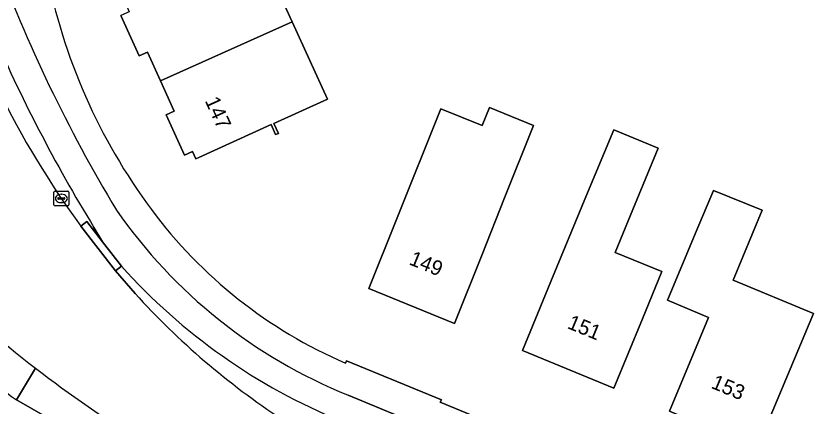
# Model space of a CAD drawing. Extents: x 162879 to 165540, y 384011 to 385181.
# Drawn here: x 163777.7 to 163831.4, y 384591 to 384617.2 of the extents above; entities that cross this region are included whole.
import ezdxf

# ---------------------------------------------------------------- set-up
doc = ezdxf.new("R2010")
doc.units = 0
for name, color, linetype in [('IMGEO_Berm_groen', 7, 'Continuous'), ('IMGEO_Erf', 7, 'Continuous'), ('IMGEO_Fietspad_gesloten', 7, 'Continuous'), ('IMGEO_Kolk', 7, 'Continuous'), ('IMGEO_Pand', 7, 'Continuous'), ('IMGEO_Pand_nummerreeks', 7, 'Continuous'), ('IMGEO_Rijbaan_lokaal_gesloten', 7, 'Continuous'), ('IMGEO_Verkeerseiland_open', 7, 'Continuous'), ('IMGEO_Voetpad_open', 7, 'Continuous')]:
    doc.layers.add(name, color=color, linetype=linetype)

msp = doc.modelspace()

# ---------------------------------------------------------------- linework, layer by layer
at = {"layer": 'IMGEO_Berm_groen'}
msp.add_lwpolyline([(163777.702, 384591.4), (163778.979, 384593.519)], dxfattribs=at)
for centre, radius, start, end in [((163820.193, 384646.793), 67.355, 216.75512, 232.27363), ((163811.599, 384641.403), 60.41, 223.70399, 235.8664)]:
    msp.add_arc(centre, radius, start, end, dxfattribs=at)
at = {"layer": 'IMGEO_Erf'}
for points in [[(163799.826, 384593.865), (163799.9, 384594.018), (163806.282, 384591.401), (163806.205, 384591.228), (163859.512, 384569.182), (163870.006, 384564.899), (163877.72, 384586.145), (163877.092, 384596.073), (163876.394, 384603.445), (163868.915, 384646.347)], [(163795.11, 384619.349), (163796.25, 384616.84), (163798.615, 384611.638), (163795.011, 384610), (163795.318, 384609.327), (163795.127, 384609.241), (163794.82, 384609.914), (163789.976, 384607.712), (163789.762, 384607.615), (163789.539, 384608.107), (163788.993, 384607.859), (163787.757, 384610.582), (163788.304, 384610.831), (163787.382, 384612.862), (163786.505, 384614.792), (163785.959, 384614.544), (163784.723, 384617.267)]]:
    msp.add_lwpolyline(points, dxfattribs=at)
for points in [[(163809.021, 384601.177), (163807.17, 384596.532), (163801.408, 384598.883), (163803.26, 384603.528), (163806.235, 384610.988), (163809.019, 384609.848), (163809.516, 384611.061), (163812.476, 384609.849), (163810.538, 384604.985)], [(163819.008, 384603.818), (163817.976, 384601.317), (163821.119, 384600.02), (163819.812, 384596.853), (163817.887, 384592.188), (163811.745, 384594.722), (163813.656, 384599.355), (163816.009, 384605.056), (163817.874, 384609.574), (163820.872, 384608.337)], [(163831.309, 384597.197), (163829.456, 384592.77), (163827.525, 384588.157), (163825.909, 384588.838), (163825.258, 384588.638), (163823.592, 384589.337), (163823.27, 384589.934), (163821.638, 384590.621), (163824.242, 384596.94), (163821.484, 384598.103), (163823.415, 384602.716), (163824.577, 384605.491), (163827.855, 384604.15), (163825.912, 384599.455)]]:
    msp.add_lwpolyline(points, close=True, dxfattribs=at)
for centre, radius, start, end in [((163818.45, 384627.717), 39.45, 190.8888, 216.5913), ((163812.523, 384623.304), 32.06, 216.5732, 246.6704)]:
    msp.add_arc(centre, radius, start, end, dxfattribs=at)
at = {"layer": 'IMGEO_Fietspad_gesloten'}
for points in [[(163782.912, 384602.991), (163783.485, 384602.025), (163784.753, 384600.391)], [(163812.861, 384574.404), (163810.259, 384575.54), (163808.258, 384576.447), (163799.554, 384580.523), (163796.17, 384582.21), (163792.588, 384583.756), (163782.075, 384588.887), (163777.702, 384591.4)], [(163870.554, 384562.408), (163866.829, 384563.965), (163863.164, 384565.488), (163861.273, 384566.274), (163861.262, 384566.252), (163858.577, 384567.341), (163857.889, 384567.668), (163800.004, 384591.714)]]:
    msp.add_lwpolyline(points, dxfattribs=at)
for centre, radius, start, end in [((163871.458, 384656.526), 101.571, 200.29621, 211.03255), ((163871.926, 384657.523), 104.39, 203.19906, 211.49255), ((163813.064, 384624.028), 34.854, 214.7458, 247.9938), ((163814.952, 384627.515), 40.592, 221.9297, 247.6784), ((163811.599, 384641.403), 60.41, 223.70399, 235.8664)]:
    msp.add_arc(centre, radius, start, end, dxfattribs=at)
at = {"layer": 'IMGEO_Kolk'}
for p, q in [((163780.218, 384604.521), (163780.218, 384605.373)), ((163780.293, 384605.447), (163781.145, 384605.447)), ((163780.706, 384605.227), (163780.731, 384605.227)), ((163781.219, 384605.373), (163781.219, 384604.521)), ((163780.477, 384604.941), (163780.477, 384604.953)), ((163780.915, 384604.904), (163780.517, 384604.904)), ((163780.52, 384604.99), (163780.918, 384604.99)), ((163780.729, 384604.667), (163780.704, 384604.667)), ((163780.961, 384604.953), (163780.961, 384604.941)), ((163781.145, 384604.447), (163780.293, 384604.447))]:
    msp.add_line(p, q, dxfattribs=at)
for points in [[(163780.218, 384604.521), (163780.218, 384605.373)], [(163780.293, 384605.447), (163781.145, 384605.447)], [(163781.219, 384605.373), (163781.219, 384604.521)], [(163781.145, 384604.447), (163780.293, 384604.447)]]:
    msp.add_lwpolyline(points, dxfattribs=at)
for centre, radius, start, end in [((163780.295, 384605.371), 0.0765, 91.552, 178.448), ((163780.295, 384605.371), 0.0765, 91.552, 178.448), ((163781.143, 384605.371), 0.0765, 1.552, 88.448), ((163781.143, 384605.371), 0.0765, 1.552, 88.448), ((163780.517, 384604.95), 0.0403, 85.8775, 175.7526), ((163780.514, 384604.94), 0.0366, 178.938, 274.7102), ((163780.918, 384604.947), 0.043, 264.8664, 352.4533), ((163780.922, 384604.952), 0.0386, 1.7309, 96.639), ((163780.295, 384604.523), 0.0765, 181.552, 268.448), ((163780.295, 384604.523), 0.0765, 181.552, 268.448), ((163781.143, 384604.523), 0.0765, 271.552, 358.448), ((163781.143, 384604.523), 0.0765, 271.552, 358.448)]:
    msp.add_arc(centre, radius, start, end, dxfattribs=at)
for centre, major_axis, ratio, start_param, end_param in [((163780.705, 384604.947), (-0.387, 0.002), 0.722429, 4.712389, 7.853982), ((163780.73, 384604.947), (-0.39, 0.002), 0.717154, 1.570796, 4.712389)]:
    msp.add_ellipse(centre, major_axis=major_axis, ratio=ratio, start_param=start_param, end_param=end_param, dxfattribs=at)
at = {"layer": 'IMGEO_Pand'}
for points in [[(163796.25, 384616.84), (163795.11, 384619.349), (163797.04, 384620.226), (163795.819, 384622.911), (163790.302, 384620.404), (163790.009, 384621.051), (163789.818, 384620.965), (163790.111, 384620.317), (163785.258, 384618.112), (163785.044, 384618.015), (163785.27, 384617.516), (163784.723, 384617.267), (163785.959, 384614.544), (163786.505, 384614.792), (163787.382, 384612.862)], [(163796.25, 384616.84), (163787.382, 384612.862), (163788.304, 384610.831), (163787.757, 384610.582), (163788.993, 384607.859), (163789.539, 384608.107), (163789.762, 384607.615), (163789.976, 384607.712), (163794.82, 384609.914), (163795.127, 384609.241), (163795.318, 384609.327), (163795.011, 384610), (163798.615, 384611.638)], [(163809.021, 384601.177), (163810.538, 384604.985), (163812.476, 384609.849), (163809.516, 384611.061), (163809.019, 384609.848), (163806.235, 384610.988), (163803.26, 384603.528), (163801.408, 384598.883), (163807.17, 384596.532)], [(163821.119, 384600.02), (163817.976, 384601.317), (163819.008, 384603.818), (163820.872, 384608.337), (163817.874, 384609.574), (163816.009, 384605.056), (163813.656, 384599.355), (163811.745, 384594.722), (163817.887, 384592.188), (163819.812, 384596.853)], [(163829.456, 384592.77), (163831.309, 384597.197), (163825.912, 384599.455), (163827.855, 384604.15), (163824.577, 384605.491), (163823.415, 384602.716), (163821.484, 384598.103), (163824.242, 384596.94), (163821.638, 384590.621), (163823.27, 384589.934), (163823.592, 384589.337), (163825.258, 384588.638), (163825.909, 384588.838), (163827.525, 384588.157)]]:
    msp.add_lwpolyline(points, close=True, dxfattribs=at)
at = {"layer": 'IMGEO_Rijbaan_lokaal_gesloten'}
msp.add_lwpolyline([(163785.676, 384598.55), (163784.359, 384600.085), (163782.034, 384603.08)], dxfattribs=at)
for centre, radius, start, end in [((163831.461, 384639.294), 61.274, 206.15462, 216.22948), ((163820.193, 384646.793), 67.355, 216.75512, 232.27363), ((163824.128, 384633.426), 51.913, 222.2082, 236.6064), ((163844.661, 384679.623), 108.296, 232.66265, 241.93142)]:
    msp.add_arc(centre, radius, start, end, dxfattribs=at)
at = {"layer": 'IMGEO_Verkeerseiland_open'}
for points in [[(163782.034, 384603.08), (163782.428, 384603.386), (163783.485, 384602.025), (163782.912, 384602.991)], [(163784.753, 384600.391), (163784.359, 384600.085), (163785.676, 384598.55)], [(163778.979, 384593.519), (163777.702, 384591.4), (163782.075, 384588.887), (163792.588, 384583.756), (163796.17, 384582.21), (163796.393, 384582.657), (163793.705, 384584.064)]]:
    msp.add_lwpolyline(points, dxfattribs=at)
for centre, radius, start, end in [((163871.926, 384657.523), 104.39, 203.19906, 211.49255), ((163831.461, 384639.294), 61.274, 206.15462, 216.22948), ((163814.952, 384627.515), 40.592, 221.9297, 247.6784), ((163824.128, 384633.426), 51.913, 222.2082, 236.6064), ((163844.661, 384679.623), 108.296, 232.66265, 241.93142)]:
    msp.add_arc(centre, radius, start, end, dxfattribs=at)
at = {"layer": 'IMGEO_Voetpad_open'}
msp.add_lwpolyline([(163783.485, 384602.025), (163782.428, 384603.386), (163782.034, 384603.08), (163784.359, 384600.085), (163784.753, 384600.391)], close=True, dxfattribs=at)
for points in [[(163806.205, 384591.228), (163806.282, 384591.401), (163799.9, 384594.018), (163799.826, 384593.865)], [(163800.004, 384591.714), (163857.889, 384567.668), (163858.577, 384567.341), (163861.262, 384566.252), (163861.273, 384566.274), (163863.164, 384565.488), (163863.598, 384566.464), (163867.233, 384564.943), (163866.829, 384563.965), (163870.554, 384562.408)], [(163875.098, 384563.692), (163874.161, 384564.329), (163872.567, 384563.854), (163870.006, 384564.899), (163859.512, 384569.182), (163806.205, 384591.228)]]:
    msp.add_lwpolyline(points, dxfattribs=at)
for centre, radius, start, end in [((163871.458, 384656.526), 101.571, 200.29621, 211.03255), ((163818.45, 384627.717), 39.45, 190.8888, 216.5913), ((163813.064, 384624.028), 34.854, 214.7458, 247.9938), ((163812.523, 384623.304), 32.06, 216.5732, 246.6704)]:
    msp.add_arc(centre, radius, start, end, dxfattribs=at)

# ---------------------------------------------------------------- texts
at = {"layer": 'IMGEO_Pand_nummerreeks'}
for s, rotation, p in [('147', 294.4138, (163790.352, 384611.531)), ('149', 337.8036, (163804.049, 384600.528)), ('151', 337.5802, (163814.692, 384596.232)), ('153', 337.2883, (163824.366, 384592.21))]:
    msp.add_text(s, height=1, rotation=rotation, dxfattribs=at).set_placement(p)

doc.saveas('drawing.dxf')
